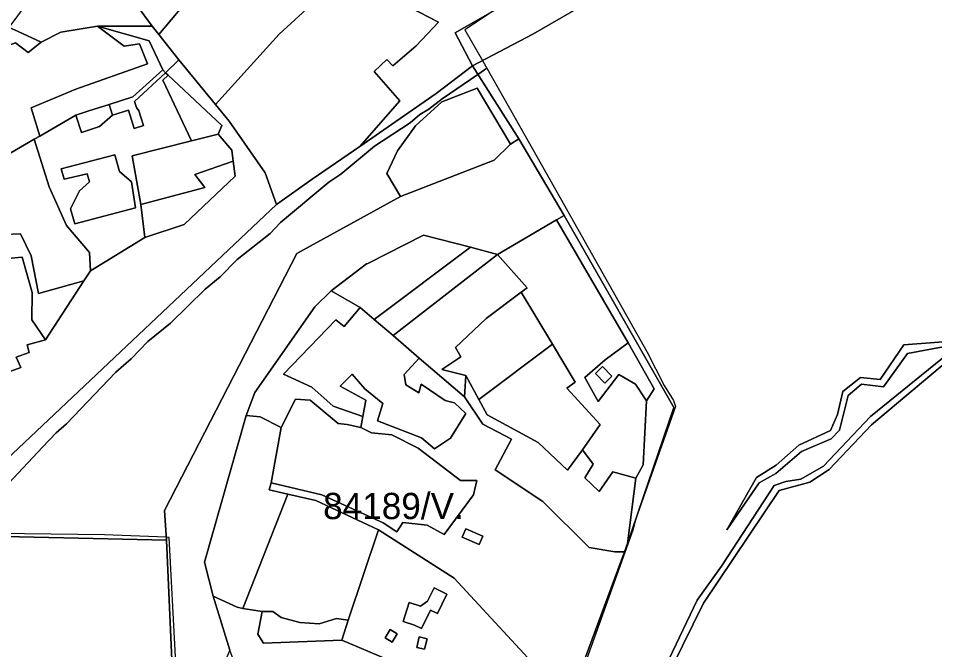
# Model space of a CAD drawing. Extents: x -477304 to -465429, y -1159113 to -1149210.
# Drawn here: x -472471 to -471948, y -1157873 to -1157513 of the extents above; entities that cross this region are included whole.
import ezdxf

# ---------------------------------------------------------------- set-up
doc = ezdxf.new("R2010")
doc.units = 0
for name, color, linetype in [('BPEJ_s', 7, 'Continuous'), ('orna_s', 7, 'Continuous'), ('ostatni_s', 7, 'Continuous'), ('PUPFL_s', 7, 'Continuous'), ('trav_porost_s', 7, 'Continuous'), ('voda_s', 7, 'Continuous')]:
    doc.layers.add(name, color=color, linetype=linetype)

msp = doc.modelspace()

# ---------------------------------------------------------------- linework, layer by layer
at = {"layer": 'BPEJ_s'}
for points in [[(-472200.02, -1157508.92), (-472215.72, -1157519.45), (-472205.74, -1157537.03), (-472203.25, -1157541.41), (-472208.32, -1157544.88), (-472228.67, -1157558.84), (-472236.33, -1157564.8), (-472241.43, -1157567.77), (-472246.96, -1157572.45), (-472267.38, -1157585.85), (-472286.52, -1157601.8), (-472293.33, -1157606.48), (-472320.97, -1157629.45), (-472326.93, -1157635.62), (-472345.64, -1157650.51), (-472355.43, -1157660.5), (-472363.93, -1157667.52), (-472383.72, -1157686.88), (-472396.69, -1157697.29), (-472406.26, -1157707.29), (-472414.98, -1157714.95), (-472443.05, -1157744.3), (-472449, -1157749.4), (-472456.74, -1157757.62), (-472476.23, -1157778.32)], [(-472200.02, -1157508.92), (-472215.72, -1157519.45), (-472205.74, -1157537.03), (-472203.25, -1157541.41), (-472187.09, -1157569.86), (-472167.15, -1157604.96), (-472111.7, -1157703.46), (-472101.92, -1157722.39), (-472096.6, -1157731.11), (-472095.53, -1157734.51), (-472118.29, -1157799.17), (-472119.78, -1157805.12), (-472148.28, -1157884.24)], [(-472476.23, -1157778.32), (-472456.74, -1157757.62), (-472449, -1157749.4), (-472443.05, -1157744.3), (-472414.98, -1157714.95), (-472406.26, -1157707.29), (-472396.69, -1157697.29), (-472383.72, -1157686.88), (-472363.93, -1157667.52), (-472355.43, -1157660.5), (-472345.64, -1157650.51), (-472326.93, -1157635.62), (-472320.97, -1157629.45), (-472293.33, -1157606.48), (-472286.52, -1157601.8), (-472267.38, -1157585.85), (-472246.96, -1157572.45), (-472241.43, -1157567.77), (-472236.33, -1157564.8), (-472228.67, -1157558.84), (-472208.32, -1157544.88), (-472203.25, -1157541.41), (-472187.09, -1157569.86), (-472167.15, -1157604.96), (-472111.7, -1157703.46), (-472101.92, -1157722.39), (-472096.6, -1157731.11), (-472095.53, -1157734.51), (-472118.29, -1157799.17), (-472119.78, -1157805.12), (-472148.28, -1157884.24)], [(-472380.95, -1157877.43), (-472384.42, -1157809.17), (-472386.18, -1157809.1), (-472421.36, -1157807.67), (-472497.7, -1157806.81)], [(-472380.95, -1157877.43), (-472384.42, -1157809.17), (-472386.18, -1157809.1), (-472421.36, -1157807.67), (-472497.7, -1157806.81)]]:
    msp.add_lwpolyline(points, dxfattribs=at)
at = {"layer": 'orna_s'}
for points in [[(-472221.15, -1157700.85), (-472218.03, -1157706.17), (-472228.82, -1157713.39), (-472215.11, -1157716.72), (-472215.87, -1157728.89), (-472241.71, -1157706.8), (-472256.67, -1157694.01), (-472197.13, -1157647.62), (-472180.15, -1157666.74), (-472183.52, -1157669.25), (-472203.56, -1157684.22)], [(-472173.81, -1157754.99), (-472202.92, -1157739.15), (-472207.68, -1157730.52), (-472165.71, -1157698.88), (-472152.73, -1157720.48), (-472157.48, -1157723.99), (-472138.4, -1157744.82), (-472148.51, -1157759.21), (-472157.11, -1157770.77)], [(-472297.29, -1157784.84), (-472326.3, -1157778.08), (-472320.48, -1157746.41), (-472312.36, -1157730.26), (-472304.06, -1157730.77), (-472287.95, -1157744.19), (-472282.92, -1157744.65), (-472275.08, -1157746.41), (-472268.99, -1157749.51), (-472257.36, -1157750.61), (-472242.32, -1157758.16), (-472218.14, -1157776.62), (-472208.88, -1157776.72), (-472210.83, -1157784.92), (-472227.5, -1157807.49), (-472237.21, -1157802.2), (-472251.19, -1157800.76), (-472254.54, -1157806.08), (-472262.35, -1157800.93)], [(-472300.73, -1157788.11), (-472265.03, -1157804.77), (-472282.23, -1157856.5), (-472289.07, -1157855.5), (-472298.94, -1157858.5), (-472309.92, -1157857.68), (-472320.6, -1157854.9), (-472325.23, -1157851.38), (-472331.41, -1157851.51), (-472342.36, -1157849.71), (-472316.83, -1157784.41)]]:
    msp.add_lwpolyline(points, close=True, dxfattribs=at)
at = {"layer": 'ostatni_s'}
for points in [[(-472501.73, -1157555.38), (-472496.3, -1157566.83), (-472490.27, -1157594.8), (-472497.51, -1157584.59), (-472510.66, -1157566.05), (-472512.79, -1157563.05), (-472508.64, -1157554.03), (-472492.43, -1157539.55), (-472475.87, -1157518.03), (-472470.73, -1157520.43), (-472457.59, -1157526.44), (-472465.04, -1157532.38), (-472472.28, -1157526.91), (-472477.82, -1157529.01), (-472479.75, -1157529.74), (-472479.86, -1157530.17), (-472482.82, -1157541.85), (-472490.15, -1157542.46), (-472491.1, -1157543.36), (-472502.38, -1157554.01)], [(-472410.2, -1157528.7), (-472401.46, -1157527.46), (-472396.85, -1157538.88), (-472437.77, -1157553.38), (-472463.3, -1157563.9), (-472458.32, -1157580.06), (-472461.58, -1157581.95), (-472488.28, -1157597.46), (-472490.27, -1157594.8), (-472496.3, -1157566.83), (-472501.73, -1157555.38), (-472502.38, -1157554.01), (-472491.1, -1157543.36), (-472490.15, -1157542.46), (-472482.82, -1157541.85), (-472479.86, -1157530.17), (-472479.75, -1157529.74), (-472477.82, -1157529.01), (-472472.28, -1157526.91), (-472465.04, -1157532.38), (-472457.59, -1157526.44), (-472446.28, -1157520.83), (-472425.36, -1157517.36)], [(-472405.17, -1157557.7), (-472418.76, -1157562.05), (-472431, -1157565.96), (-472437.78, -1157568.13), (-472458.32, -1157580.06), (-472463.3, -1157563.9), (-472437.77, -1157553.38), (-472396.85, -1157538.88), (-472401.46, -1157527.46), (-472410.2, -1157528.7), (-472425.36, -1157517.36), (-472395.89, -1157525.79), (-472388.2, -1157542.28)], [(-472395.89, -1157525.79), (-472425.36, -1157517.36), (-472394.17, -1157517.34), (-472390.33, -1157522.2), (-472378.98, -1157536.55), (-472386.56, -1157543.97), (-472388.2, -1157542.28)], [(-472386.56, -1157543.97), (-472404.29, -1157560.45), (-472403.22, -1157563.8), (-472401.79, -1157565.69), (-472399.1, -1157574.1), (-472404.39, -1157575.79), (-472407.75, -1157565.24), (-472416.81, -1157568.14), (-472418.76, -1157562.05), (-472405.17, -1157557.7), (-472388.2, -1157542.28)], [(-472437.78, -1157568.13), (-472434.61, -1157578.04), (-472424.16, -1157574.69), (-472416.81, -1157568.14), (-472407.75, -1157565.24), (-472404.39, -1157575.79), (-472399.1, -1157574.1), (-472401.79, -1157565.69), (-472403.22, -1157563.8), (-472404.29, -1157560.45), (-472386.56, -1157543.97), (-472385.15, -1157545.29), (-472388.07, -1157548.12), (-472371.72, -1157582.78), (-472405.63, -1157591.36), (-472400.62, -1157619.07), (-472398.34, -1157637.97), (-472429.42, -1157657.03), (-472430.01, -1157646.55), (-472443.05, -1157631.16), (-472453.03, -1157609.11), (-472461.58, -1157581.95), (-472458.32, -1157580.06)], [(-472356.49, -1157578.92), (-472371.72, -1157582.78), (-472388.07, -1157548.12), (-472385.15, -1157545.29), (-472354.37, -1157574.15)], [(-472416.81, -1157568.14), (-472424.16, -1157574.69), (-472434.61, -1157578.04), (-472437.78, -1157568.13), (-472431, -1157565.96), (-472418.76, -1157562.05)], [(-472347.93, -1157594.51), (-472369.89, -1157602.05), (-472364.04, -1157609.54), (-472400.62, -1157619.07), (-472405.63, -1157591.36), (-472371.72, -1157582.78), (-472356.49, -1157578.92), (-472348.77, -1157588.16)], [(-472489.42, -1157639.66), (-472491.26, -1157635.12), (-472482.89, -1157632.1), (-472478.98, -1157618.27), (-472488.81, -1157601.55), (-472490.27, -1157594.8), (-472488.28, -1157597.46), (-472461.58, -1157581.95), (-472453.03, -1157609.11), (-472443.05, -1157631.16), (-472430.01, -1157646.55), (-472429.42, -1157657.03), (-472433.12, -1157662.79), (-472459.02, -1157670.02), (-472463.2, -1157648.51), (-472469.41, -1157635.92), (-472474, -1157636.15)], [(-472431.37, -1157601.69), (-472429.98, -1157606.17), (-472435.71, -1157611.38), (-472440.74, -1157621.71), (-472438.38, -1157630.1), (-472403.67, -1157621.05), (-472405.99, -1157606.15), (-472412.85, -1157600.28), (-472415.58, -1157590.8), (-472446.15, -1157598.8), (-472444.47, -1157604.66)], [(-472440.74, -1157621.71), (-472435.71, -1157611.38), (-472429.98, -1157606.17), (-472431.37, -1157601.69), (-472444.47, -1157604.66), (-472446.15, -1157598.8), (-472415.58, -1157590.8), (-472412.85, -1157600.28), (-472405.99, -1157606.15), (-472403.67, -1157621.05), (-472438.38, -1157630.1)], [(-472369.89, -1157602.05), (-472347.93, -1157594.51), (-472346.8, -1157603.02), (-472375.9, -1157630.5), (-472398.34, -1157637.97), (-472400.62, -1157619.07), (-472364.04, -1157609.54)], [(-472302.97, -1157723.45), (-472290.81, -1157734.31), (-472273.98, -1157740.2), (-472275.08, -1157746.41), (-472282.92, -1157744.65), (-472287.95, -1157744.19), (-472304.06, -1157730.77), (-472312.36, -1157730.26), (-472320.48, -1157746.41), (-472332.48, -1157740.34), (-472340.48, -1157739.55), (-472335.54, -1157726.53), (-472301.41, -1157677.56), (-472292.11, -1157668.52), (-472275.48, -1157677.86), (-472284.56, -1157688.7), (-472289.38, -1157684.96), (-472319.2, -1157716.06)], [(-472135.88, -1157721.05), (-472141.19, -1157715.69), (-472137.15, -1157711.69), (-472131.84, -1157717.05)], [(-472364.26, -1157823.34), (-472340.48, -1157739.55), (-472332.48, -1157740.34), (-472320.48, -1157746.41), (-472326.3, -1157778.08), (-472327.48, -1157782.04), (-472316.83, -1157784.41), (-472342.36, -1157849.71), (-472345.65, -1157849.04), (-472359.45, -1157842.76)], [(-472205.46, -1157808.47), (-472207.55, -1157813.31), (-472217.22, -1157809.11), (-472215.14, -1157804.29)], [(-472237.06, -1157845.6), (-472233.31, -1157837.99), (-472225.96, -1157841.61), (-472231.4, -1157852.66), (-472235.29, -1157850.74), (-472240.54, -1157861.08), (-472244.48, -1157859.25), (-472250.98, -1157857.14), (-472247.5, -1157846.4), (-472241, -1157848.51)], [(-472257.13, -1157868.88), (-472261.11, -1157866.51), (-472258.3, -1157861.79), (-472254.32, -1157864.15)], [(-472241.83, -1157865.87), (-472237.23, -1157866.99), (-472238.69, -1157872.97), (-472243.14, -1157872.02)]]:
    msp.add_lwpolyline(points, close=True, dxfattribs=at)
for points in [[(-472474, -1157636.15), (-472469.41, -1157635.92), (-472463.2, -1157648.51), (-472459.02, -1157670.02), (-472433.12, -1157662.79), (-472455.01, -1157696.34), (-472462.83, -1157685), (-472462.66, -1157669.31), (-472468.42, -1157649.29), (-472484.98, -1157650.72)], [(-472484.98, -1157650.72), (-472468.42, -1157649.29), (-472462.66, -1157669.31), (-472462.83, -1157685), (-472455.01, -1157696.34), (-472465.47, -1157699.34), (-472464.49, -1157703.7), (-472471.83, -1157706.26), (-472469.14, -1157712.16), (-472492.75, -1157720.76)], [(-472101.14, -1157882.8), (-472083.19, -1157844.98), (-472069.27, -1157825.66), (-472039.12, -1157779.48), (-472032.44, -1157777.23), (-472023.96, -1157776.01), (-472011.08, -1157768.45), (-471984.21, -1157740.17), (-471939.99, -1157704.36)], [(-471934.96, -1157703.95), (-471983.65, -1157744.98), (-472007.73, -1157770.45), (-472018.88, -1157777.59), (-472036.3, -1157782.41), (-472079.58, -1157846.76), (-472097.43, -1157882.99)]]:
    msp.add_lwpolyline(points, dxfattribs=at)
at = {"layer": 'PUPFL_s'}
for points in [[(-472156.43, -1157903.26), (-472124.56, -1157817.5), (-472122.9, -1157812.58), (-472096.38, -1157734.96), (-472159.13, -1157625.48), (-472184.94, -1157581.75), (-472211.42, -1157539.99), (-472176.87, -1157522.01), (-472103.61, -1157479.57), (-472070.75, -1157459.46), (-471999.55, -1157341.57), (-471966.11, -1157285.07), (-472002.71, -1157246.22), (-472062.73, -1157181.13), (-472135.82, -1157105.92), (-472132.33, -1157094.42), (-472135.04, -1157065.47), (-472141.34, -1157049.12), (-472140.73, -1157032), (-472137.22, -1157016.42), (-472134.74, -1157008.79), (-472128.22, -1157001.2), (-472117.22, -1156996.68), (-472108.79, -1156975.73)], [(-472185.62, -1157500.61), (-472221.24, -1157521.16), (-472211.42, -1157539.99), (-472232.06, -1157555.72), (-472275.59, -1157586), (-472252.77, -1157559.92), (-472267.52, -1157543.22), (-472260.23, -1157536.31), (-472256.82, -1157540.05), (-472243.5, -1157528.57), (-472230.7, -1157515.11), (-472246.96, -1157506.72)], [(-472492.75, -1157720.76), (-472469.14, -1157712.16), (-472471.83, -1157706.26), (-472464.49, -1157703.7), (-472465.47, -1157699.34), (-472455.01, -1157696.34), (-472433.12, -1157662.79), (-472429.42, -1157657.03), (-472398.34, -1157637.97), (-472375.9, -1157630.5), (-472346.8, -1157603.02), (-472347.93, -1157594.51), (-472348.77, -1157588.16), (-472356.49, -1157578.92), (-472354.37, -1157574.15), (-472385.15, -1157545.29), (-472386.56, -1157543.97), (-472378.98, -1157536.55), (-472358.05, -1157562.15), (-472350.29, -1157571.63), (-472329.71, -1157601.05), (-472323.18, -1157619.07), (-472504.85, -1157790.53)], [(-471942.65, -1157697.45), (-471965.21, -1157699.3), (-471978.59, -1157718.99), (-471989.97, -1157717.85), (-472000.06, -1157725.98), (-472003.06, -1157738.96), (-472007.1, -1157748.07), (-472025.18, -1157756.45), (-472038.08, -1157767.86), (-472049.21, -1157774.93), (-472066.26, -1157804.85), (-472047.75, -1157778.04), (-472038.24, -1157772.69), (-472023.6, -1157760.08), (-472006.61, -1157752.93), (-472001.97, -1157747.96), (-471997.02, -1157728.19), (-471989.33, -1157721.78), (-471976.81, -1157723.19), (-471963.04, -1157704.27), (-471942.67, -1157700.46)], [(-472143.72, -1158430.34), (-472268.96, -1158207.08), (-472246.44, -1158188.53), (-472176.98, -1158127.25), (-472136.54, -1158057.43), (-472114.6, -1157994.48), (-472094.15, -1157936.92), (-472097.43, -1157882.99), (-472079.58, -1157846.76), (-472036.3, -1157782.41), (-472018.88, -1157777.59), (-472007.73, -1157770.45), (-471983.65, -1157744.98), (-471934.96, -1157703.95)], [(-471939.99, -1157704.36), (-471984.21, -1157740.17), (-472011.08, -1157768.45), (-472023.96, -1157776.01), (-472032.44, -1157777.23), (-472039.12, -1157779.48), (-472069.27, -1157825.66), (-472083.19, -1157844.98), (-472101.14, -1157882.8)], [(-472519.52, -1157932.67), (-472500.07, -1157870.28), (-472503.5, -1157808.02), (-472386.06, -1157810.83), (-472380.65, -1157930.29)]]:
    msp.add_lwpolyline(points, dxfattribs=at)
for points in [[(-472390.33, -1157522.2), (-472369.22, -1157496.77), (-472339.96, -1157464.84), (-472334.65, -1157464.06), (-472325.19, -1157462.68), (-472299.29, -1157458.9), (-472273.71, -1157460.3), (-472265.96, -1157470.77), (-472321.73, -1157521.86), (-472358.05, -1157562.15), (-472378.98, -1157536.55)], [(-472112.69, -1157466.79), (-472103.61, -1157479.57), (-472176.87, -1157522.01), (-472211.42, -1157539.99), (-472221.24, -1157521.16), (-472185.62, -1157500.61), (-472120.05, -1157460.93)], [(-472254.55, -1157493.58), (-472246.96, -1157506.72), (-472230.7, -1157515.11), (-472243.5, -1157528.57), (-472256.82, -1157540.05), (-472260.23, -1157536.31), (-472267.52, -1157543.22), (-472252.77, -1157559.92), (-472275.59, -1157586), (-472302.9, -1157604.64), (-472323.18, -1157619.07), (-472329.71, -1157601.05), (-472350.29, -1157571.63), (-472358.05, -1157562.15), (-472321.73, -1157521.86), (-472265.96, -1157470.77), (-472257.9, -1157482.01), (-472251.45, -1157491)], [(-472311.68, -1157647.21), (-472387.21, -1157793.78), (-472386.06, -1157810.83), (-472503.5, -1157808.02), (-472504.85, -1157790.53), (-472323.18, -1157619.07), (-472302.9, -1157604.64), (-472275.59, -1157586), (-472232.06, -1157555.72), (-472211.42, -1157539.99), (-472184.94, -1157581.75), (-472189.72, -1157584.68), (-472208.64, -1157552.79), (-472228.92, -1157560.59), (-472243.95, -1157574.31), (-472254.16, -1157588.6), (-472260.18, -1157601.49), (-472252.54, -1157614.65)], [(-472252.54, -1157614.65), (-472260.18, -1157601.49), (-472254.16, -1157588.6), (-472243.95, -1157574.31), (-472228.92, -1157560.59), (-472208.64, -1157552.79), (-472189.72, -1157584.68), (-472198.93, -1157593.87)], [(-472380.65, -1157930.29), (-472386.06, -1157810.83), (-472387.21, -1157793.78), (-472311.68, -1157647.21), (-472252.54, -1157614.65), (-472198.93, -1157593.87), (-472189.72, -1157584.68), (-472184.94, -1157581.75), (-472159.13, -1157625.48), (-472163.41, -1157627.97), (-472197.13, -1157647.62), (-472212.57, -1157643.6), (-472239.28, -1157636.64), (-472271.1, -1157652.8), (-472271.79, -1157653.1), (-472292.11, -1157668.52), (-472301.41, -1157677.56), (-472335.54, -1157726.53), (-472340.48, -1157739.55), (-472364.26, -1157823.34), (-472359.45, -1157842.76), (-472349.91, -1157873.55), (-472353.31, -1157881.38), (-472355.57, -1157927.6)], [(-472292.11, -1157668.52), (-472271.79, -1157653.1), (-472271.1, -1157652.8), (-472239.28, -1157636.64), (-472212.57, -1157643.6), (-472267.53, -1157684.72), (-472275.48, -1157677.86)]]:
    msp.add_lwpolyline(points, close=True, dxfattribs=at)
at = {"layer": 'trav_porost_s'}
for points in [[(-472365.48, -1157429.06), (-472356.78, -1157425.96), (-472334.65, -1157464.06), (-472339.96, -1157464.84), (-472369.22, -1157496.77), (-472390.33, -1157522.2), (-472394.17, -1157517.34), (-472410.58, -1157494.95), (-472429.61, -1157475.65), (-472413.31, -1157452.45), (-472378.24, -1157417.35)], [(-472457.59, -1157526.44), (-472470.73, -1157520.43), (-472475.87, -1157518.03), (-472445.51, -1157477.18), (-472419.32, -1157452.73), (-472404.36, -1157438.77), (-472406.44, -1157442.67), (-472413.31, -1157452.45), (-472429.61, -1157475.65), (-472410.58, -1157494.95), (-472394.17, -1157517.34), (-472425.36, -1157517.36), (-472446.28, -1157520.83)], [(-472107.65, -1157724.28), (-472122.5, -1157698.21), (-472163.41, -1157627.97), (-472159.13, -1157625.48), (-472096.38, -1157734.96), (-472122.9, -1157812.58), (-472118.17, -1157775.34), (-472114.01, -1157767.77), (-472112.1, -1157731.23)], [(-472118.17, -1157775.34), (-472131.3, -1157771.74), (-472138.97, -1157782.94), (-472147.2, -1157775.25), (-472142.58, -1157767.43), (-472148.51, -1157759.21), (-472138.4, -1157744.82), (-472157.48, -1157723.99), (-472152.73, -1157720.48), (-472165.71, -1157698.88), (-472183.52, -1157669.25), (-472180.15, -1157666.74), (-472197.13, -1157647.62), (-472163.41, -1157627.97), (-472122.5, -1157698.21), (-472135.72, -1157707.8), (-472147.33, -1157717.98), (-472139.59, -1157731.62), (-472127.77, -1157716.23), (-472118.35, -1157721.79), (-472112.1, -1157731.23), (-472114.01, -1157767.77)], [(-472256.67, -1157694.01), (-472267.53, -1157684.72), (-472212.57, -1157643.6), (-472197.13, -1157647.62)], [(-472165.71, -1157698.88), (-472207.68, -1157730.52), (-472215.11, -1157716.72), (-472228.82, -1157713.39), (-472218.03, -1157706.17), (-472221.15, -1157700.85), (-472203.56, -1157684.22), (-472183.52, -1157669.25)], [(-472262.45, -1157732.82), (-472272.78, -1157724.35), (-472280.01, -1157715.98), (-472286.88, -1157722.82), (-472272.32, -1157730.8), (-472273.98, -1157740.2), (-472290.81, -1157734.31), (-472302.97, -1157723.45), (-472319.2, -1157716.06), (-472289.38, -1157684.96), (-472284.56, -1157688.7), (-472275.48, -1157677.86), (-472267.53, -1157684.72), (-472256.67, -1157694.01), (-472241.71, -1157706.8), (-472250.31, -1157716.14), (-472249.42, -1157722.17), (-472241.99, -1157726.69), (-472240.6, -1157721.74), (-472227.05, -1157731.01), (-472221.58, -1157732.28), (-472215.1, -1157738.38), (-472223.9, -1157752.56), (-472233.03, -1157758.68), (-472240.5, -1157752.28), (-472265.5, -1157742.57)], [(-472147.33, -1157717.98), (-472135.72, -1157707.8), (-472122.5, -1157698.21), (-472107.65, -1157724.28), (-472112.1, -1157731.23), (-472118.35, -1157721.79), (-472127.77, -1157716.23), (-472139.59, -1157731.62)], [(-472198.49, -1157770.52), (-472171.17, -1157788.6), (-472144.8, -1157814.94), (-472130.15, -1157817.38), (-472124.56, -1157817.5), (-472156.43, -1157903.26), (-472221.74, -1157832.4), (-472265.03, -1157804.77), (-472300.73, -1157788.11), (-472316.83, -1157784.41), (-472327.48, -1157782.04), (-472326.3, -1157778.08), (-472297.29, -1157784.84), (-472262.35, -1157800.93), (-472254.54, -1157806.08), (-472251.19, -1157800.76), (-472237.21, -1157802.2), (-472227.5, -1157807.49), (-472210.83, -1157784.92), (-472208.88, -1157776.72), (-472218.14, -1157776.62), (-472242.32, -1157758.16), (-472257.36, -1157750.61), (-472268.99, -1157749.51), (-472275.08, -1157746.41), (-472273.98, -1157740.2), (-472272.32, -1157730.8), (-472286.88, -1157722.82), (-472280.01, -1157715.98), (-472272.78, -1157724.35), (-472262.45, -1157732.82), (-472265.5, -1157742.57), (-472240.5, -1157752.28), (-472233.03, -1157758.68), (-472223.9, -1157752.56), (-472215.1, -1157738.38), (-472221.58, -1157732.28), (-472227.05, -1157731.01), (-472240.6, -1157721.74), (-472241.99, -1157726.69), (-472249.42, -1157722.17), (-472250.31, -1157716.14), (-472241.71, -1157706.8), (-472215.87, -1157728.89), (-472205.38, -1157744.47), (-472189.12, -1157753.19)], [(-472131.84, -1157717.05), (-472137.15, -1157711.69), (-472141.19, -1157715.69), (-472135.88, -1157721.05)], [(-472122.9, -1157812.58), (-472124.56, -1157817.5), (-472130.15, -1157817.38), (-472144.8, -1157814.94), (-472171.17, -1157788.6), (-472198.49, -1157770.52), (-472189.12, -1157753.19), (-472205.38, -1157744.47), (-472215.87, -1157728.89), (-472215.11, -1157716.72), (-472207.68, -1157730.52), (-472202.92, -1157739.15), (-472173.81, -1157754.99), (-472157.11, -1157770.77), (-472148.51, -1157759.21), (-472142.58, -1157767.43), (-472147.2, -1157775.25), (-472138.97, -1157782.94), (-472131.3, -1157771.74), (-472118.17, -1157775.34)], [(-472158.81, -1157911.58), (-472248.48, -1157883.59), (-472257.62, -1157879.77), (-472259.88, -1157878.82), (-472286.01, -1157867.87), (-472282.23, -1157856.5), (-472265.03, -1157804.77), (-472221.74, -1157832.4), (-472156.43, -1157903.26)], [(-472207.55, -1157813.31), (-472205.46, -1157808.47), (-472215.14, -1157804.29), (-472217.22, -1157809.11)], [(-472233.31, -1157837.99), (-472237.06, -1157845.6), (-472241, -1157848.51), (-472247.5, -1157846.4), (-472250.98, -1157857.14), (-472244.48, -1157859.25), (-472240.54, -1157861.08), (-472235.29, -1157850.74), (-472231.4, -1157852.66), (-472225.96, -1157841.61)], [(-472349.91, -1157873.55), (-472359.45, -1157842.76), (-472345.65, -1157849.04), (-472342.36, -1157849.71), (-472331.41, -1157851.51), (-472333.93, -1157864.43), (-472330.62, -1157869.49), (-472286.01, -1157867.87), (-472259.88, -1157878.82), (-472270.02, -1157913.22), (-472277.01, -1157926.75), (-472287.09, -1157938.05), (-472295.43, -1157949.68), (-472309.49, -1157927.87), (-472344.11, -1157888.88)], [(-472333.93, -1157864.43), (-472331.41, -1157851.51), (-472325.23, -1157851.38), (-472320.6, -1157854.9), (-472309.92, -1157857.68), (-472298.94, -1157858.5), (-472289.07, -1157855.5), (-472282.23, -1157856.5), (-472286.01, -1157867.87), (-472330.62, -1157869.49)], [(-472254.32, -1157864.15), (-472258.3, -1157861.79), (-472261.11, -1157866.51), (-472257.13, -1157868.88)], [(-472243.14, -1157872.02), (-472238.69, -1157872.97), (-472237.23, -1157866.99), (-472241.83, -1157865.87)]]:
    msp.add_lwpolyline(points, close=True, dxfattribs=at)
at = {"layer": 'voda_s'}
msp.add_lwpolyline([(-471942.67, -1157700.46), (-471963.04, -1157704.27), (-471976.81, -1157723.19), (-471989.33, -1157721.78), (-471997.02, -1157728.19), (-472001.97, -1157747.96), (-472006.61, -1157752.93), (-472023.6, -1157760.08), (-472038.24, -1157772.69), (-472047.75, -1157778.04), (-472066.26, -1157804.85), (-472049.21, -1157774.93), (-472038.08, -1157767.86), (-472025.18, -1157756.45), (-472007.1, -1157748.07), (-472003.06, -1157738.96), (-472000.06, -1157725.98), (-471989.97, -1157717.85), (-471978.59, -1157718.99), (-471965.21, -1157699.3), (-471942.65, -1157697.45)], dxfattribs=at)

# ---------------------------------------------------------------- texts
at = {"layer": 'BPEJ_s'}
msp.add_text('84189/V.', height=15, dxfattribs=at).set_placement((-472296.61, -1157798.75))

doc.saveas('drawing.dxf')
